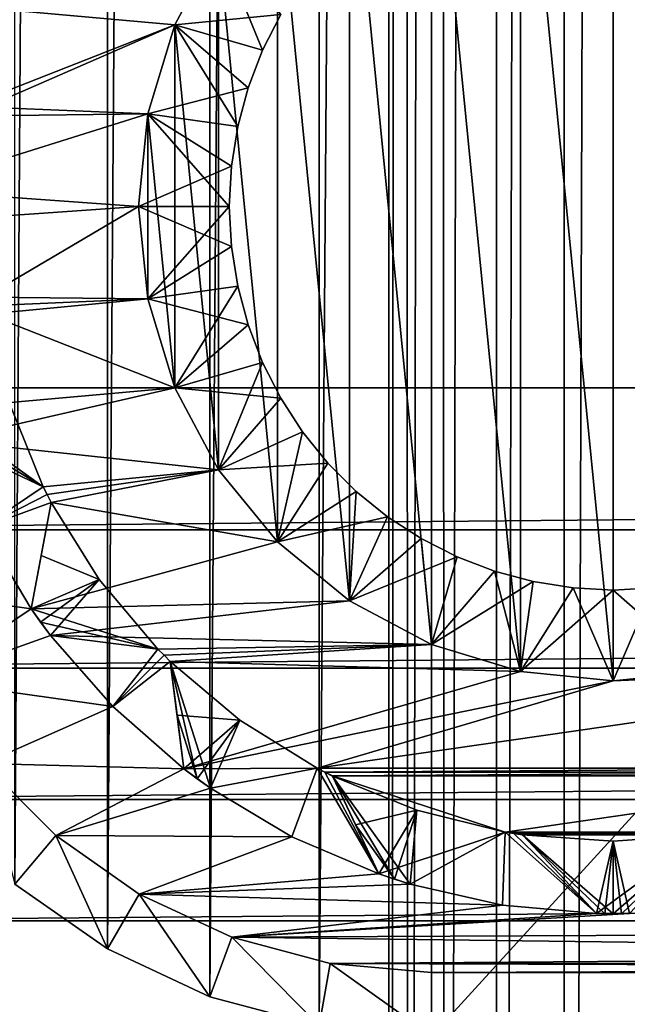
# Model space of a CAD drawing. Header units: metres. Extents: x -206 to 75, y -104 to 104.
# Tile 680 of 1056: x -39.77 to -36.42, y -40.9 to -35.47. Entities that reach past the tile are written whole.
import ezdxf

# ---------------------------------------------------------------- set-up
doc = ezdxf.new("R2010")
doc.units = ezdxf.units.M
doc.layers.add('solid_01_1-CONSUMER_THERM_B_125288', color=7, linetype='CONTINUOUS')

msp = doc.modelspace()

# ---------------------------------------------------------------- linework, layer by layer
at = {"layer": 'solid_01_1-CONSUMER_THERM_B_125288'}
for points in [[(-37.64893, 67.310463), (-65.493088, -75.014526), (-65.514557, 74.985474)], [(-37.64893, 67.310463), (-37.75058, 66.766258), (-65.493088, -75.014526)], [(-37.75058, 66.766258), (-37.7505, 66.212639), (-65.493088, -75.014526)], [(-37.7505, 66.212639), (-37.731541, -66.233742), (-65.493088, -75.014526)], [(-37.7505, 66.212639), (-37.648693, 65.668465), (-37.731541, -66.233742)], [(-37.648693, 65.668465), (-37.62989, -65.689537), (-37.731541, -66.233742)], [(-37.648693, 65.668465), (-37.448631, 65.15226), (-37.62989, -65.689537)], [(-37.448631, 65.15226), (-37.429974, -65.173279), (-37.62989, -65.689537)], [(-37.448631, 65.15226), (-37.15712, 64.68161), (-37.429974, -65.173279)], [(-37.15712, 64.68161), (-37.138596, -64.702545), (-37.429974, -65.173279)], [(-37.15712, 64.68161), (-36.784092, 64.272545), (-37.138596, -64.702545)], [(-36.784092, 64.272545), (-36.765686, -64.293373), (-37.138596, -64.702545)], [(-36.784092, 64.272545), (-36.342251, 63.938988), (-36.765686, -64.293373)], [(-36.342251, 63.938988), (-36.32394, -63.959686), (-36.765686, -64.293373)], [(-38.120426, 41.018177, 108.410858), (-37.500069, 41.072453, 108.410858), (-38.120388, -41.018238, 108.410858)], [(-38.120388, -41.018238, 108.410858), (-37.500069, 41.072453, 108.410858), (-37.500031, -41.072514, 108.410858)], [(-37.500069, 41.072453, 108.410858), (37.499931, 41.072487, 108.410858), (-37.500031, -41.072514, 108.410858)], [(37.499931, 41.072487, 108.410858), (37.499969, -41.072479, 108.410858), (-37.500031, -41.072514, 108.410858)], [(-38.120426, 41.018177, 108.410858), (-38.721893, -40.857067, 108.410858), (-38.721931, 40.857006, 108.410858)], [(-38.120426, 41.018177, 108.410858), (-38.120388, -41.018238, 108.410858), (-38.721893, -40.857067, 108.410858)], [(-38.721931, 40.857006, 108.410858), (-39.286274, -40.593891, 108.410858), (-39.286312, 40.59383, 108.410858)], [(-38.721931, 40.857006, 108.410858), (-38.721893, -40.857067, 108.410858), (-39.286274, -40.593891, 108.410858)], [(-39.286312, 40.59383, 108.410858), (-39.796379, -40.236713, 108.410858), (-39.796417, 40.236649, 108.410858)], [(-39.286312, 40.59383, 108.410858), (-39.286274, -40.593891, 108.410858), (-39.796379, -40.236713, 108.410858)], [(-42.500034, -37.500031, 108.5), (42.499931, 37.500008, 108.5), (-42.500069, 37.499969, 108.5)], [(-42.500034, -37.500031, 108.5), (42.499966, -37.499992, 108.5), (42.499931, 37.500008, 108.5)], [(-36.500034, -33.885136, 6), (-37.010151, -33.935375, 6), (-36.500031, -39.114925, 6)], [(-35.989914, -39.064682, 6), (-36.500034, -33.885136, 6), (-36.500031, -39.114925, 6)], [(-35.989914, -39.064682, 6), (-35.989918, -33.935375, 6), (-36.500034, -33.885136, 6)], [(-37.010151, -33.935375, 6), (-37.500675, -34.084167, 6), (-37.010151, -39.064686, 6)], [(-37.010151, -33.935375, 6), (-37.010151, -39.064686, 6), (-36.500031, -39.114925, 6)], [(-37.500675, -34.084167, 6), (-37.952755, -34.325802, 6), (-37.500671, -38.91589, 6)], [(-37.500675, -34.084167, 6), (-37.500671, -38.91589, 6), (-37.010151, -39.064686, 6)], [(-37.952755, -34.325802, 6), (-38.34901, -34.650993, 6), (-37.952751, -38.674259, 6)], [(-37.952755, -34.325802, 6), (-37.952751, -38.674259, 6), (-37.500671, -38.91589, 6)], [(-38.34901, -34.650993, 6), (-38.674217, -35.047245, 6), (-38.34901, -38.349068, 6)], [(-38.34901, -34.650993, 6), (-38.34901, -38.349068, 6), (-37.952751, -38.674259, 6)], [(-38.915867, -35.499332, 75), (-38.674217, -35.047245, 75), (-40.236237, -35.381641, 75)], [(-38.331673, -35.442524, 74.500084), (-38.674217, -35.047245, 75), (-38.915867, -35.499332, 75)], [(-38.674217, -35.047245, 6), (-38.915867, -35.499329, 6), (-38.674213, -37.952816, 6)], [(-38.432178, -35.639778, 6.499915), (-38.915867, -35.499329, 6), (-38.674217, -35.047245, 6)], [(-38.674217, -35.047245, 6), (-38.674213, -37.952816, 6), (-38.34901, -38.349068, 6)], [(-38.331673, -35.442524, 6.499915), (-38.432178, -35.639778, 6.499915), (-38.674217, -35.047245, 6)], [(-38.915867, -35.499332, 75), (-40.236237, -35.381641, 75), (-39.949097, -35.905094, 75)], [(-38.331673, -35.442524, 74.500084), (-38.915867, -35.499332, 75), (-38.432178, -35.639778, 74.500084)], [(-38.432178, -35.639778, 74.500084), (-38.432178, -35.639778, 6.499915), (-38.331673, -35.442524, 6.499915)], [(-38.331673, -35.442524, 74.500084), (-38.432178, -35.639778, 74.500084), (-38.331673, -35.442524, 6.499915)], [(-38.915867, -35.499332, 75), (-39.949097, -35.905094, 75), (-39.956944, -35.952511, 75)], [(-39.064674, -35.989876, 75), (-38.915867, -35.499332, 75), (-39.956944, -35.952511, 75)], [(-38.915867, -35.499329, 6), (-39.064674, -35.989876, 6), (-38.915867, -37.500732, 6)], [(-38.568813, -36.060295, 6.499915), (-39.064674, -35.989876, 6), (-38.915867, -35.499329, 6)], [(-38.511517, -35.846455, 74.500084), (-38.915867, -35.499332, 75), (-39.064674, -35.989876, 75)], [(-38.915867, -35.499329, 6), (-38.915867, -37.500732, 6), (-38.674213, -37.952816, 6)], [(-38.511517, -35.846455, 6.499915), (-38.568813, -36.060295, 6.499915), (-38.915867, -35.499329, 6)], [(-38.432178, -35.639778, 6.499915), (-38.511517, -35.846455, 6.499915), (-38.915867, -35.499329, 6)], [(-38.432178, -35.639778, 74.500084), (-38.915867, -35.499332, 75), (-38.511517, -35.846455, 74.500084)], [(-38.511517, -35.846455, 74.500084), (-38.511517, -35.846455, 6.499915), (-38.432178, -35.639778, 6.499915)], [(-38.432178, -35.639778, 74.500084), (-38.511517, -35.846455, 74.500084), (-38.432178, -35.639778, 6.499915)], [(-38.511517, -35.846455, 74.500084), (-39.064674, -35.989876, 75), (-38.568813, -36.060295, 74.500084)], [(-38.568813, -36.060295, 74.500084), (-38.568813, -36.060295, 6.499915), (-38.511517, -35.846455, 6.499915)], [(-38.511517, -35.846455, 74.500084), (-38.568813, -36.060295, 74.500084), (-38.511517, -35.846455, 6.499915)], [(-39.064674, -35.989876, 75), (-39.956944, -35.952511, 75), (-39.964134, -36.000031, 75)], [(-39.064674, -35.989876, 75), (-39.964134, -36.000031, 75), (-40.398975, -36.409134, 75)], [(-39.114922, -36.500031, 75), (-39.064674, -35.989876, 75), (-40.398975, -36.409134, 75)], [(-38.603447, -36.27895, 74.500084), (-39.064674, -35.989876, 75), (-39.114922, -36.500031, 75)], [(-39.064674, -35.989876, 6), (-39.114922, -36.500031, 6), (-39.064674, -37.010185, 6)], [(-38.615032, -36.500031, 6.499915), (-39.114922, -36.500031, 6), (-39.064674, -35.989876, 6)], [(-38.568813, -36.060295, 74.500084), (-39.064674, -35.989876, 75), (-38.603447, -36.27895, 74.500084)], [(-39.064674, -35.989876, 6), (-39.064674, -37.010185, 6), (-38.915867, -37.500732, 6)], [(-38.603447, -36.27895, 6.499915), (-38.615032, -36.500031, 6.499915), (-39.064674, -35.989876, 6)], [(-38.568813, -36.060295, 6.499915), (-38.603447, -36.27895, 6.499915), (-39.064674, -35.989876, 6)], [(-38.603447, -36.27895, 74.500084), (-38.603447, -36.27895, 6.499915), (-38.568813, -36.060295, 6.499915)], [(-38.568813, -36.060295, 74.500084), (-38.603447, -36.27895, 74.500084), (-38.568813, -36.060295, 6.499915)], [(-38.603447, -36.27895, 74.500084), (-39.114922, -36.500031, 75), (-38.615032, -36.500031, 74.500084)], [(-38.615032, -36.500031, 74.500084), (-38.615032, -36.500031, 6.499915), (-38.603447, -36.27895, 6.499915)], [(-38.603447, -36.27895, 74.500084), (-38.615032, -36.500031, 74.500084), (-38.603447, -36.27895, 6.499915)], [(-39.114922, -36.500031, 75), (-40.398975, -36.409134, 75), (-40.398975, -36.590927, 75)], [(-39.114922, -36.500031, 75), (-40.398975, -36.590927, 75), (-39.964134, -37.000031, 75)], [(-39.064674, -37.010185, 75), (-39.114922, -36.500031, 75), (-39.964134, -37.000031, 75)], [(-38.615032, -36.500031, 74.500084), (-39.114922, -36.500031, 75), (-39.064674, -37.010185, 75)], [(-38.603447, -36.721111, 6.499915), (-39.064674, -37.010185, 6), (-39.114922, -36.500031, 6)], [(-38.615032, -36.500031, 6.499915), (-38.603447, -36.721111, 6.499915), (-39.114922, -36.500031, 6)], [(-38.615032, -36.500031, 74.500084), (-39.064674, -37.010185, 75), (-38.603447, -36.721111, 74.500084)], [(-38.603447, -36.721111, 74.500084), (-38.603447, -36.721111, 6.499915), (-38.615032, -36.500031, 6.499915)], [(-38.615032, -36.500031, 74.500084), (-38.603447, -36.721111, 74.500084), (-38.615032, -36.500031, 6.499915)], [(-38.603447, -36.721111, 74.500084), (-39.064674, -37.010185, 75), (-38.568813, -36.939766, 74.500084)], [(-38.603447, -36.721111, 6.499915), (-38.568813, -36.939766, 6.499915), (-39.064674, -37.010185, 6)], [(-38.568813, -36.939766, 74.500084), (-38.568813, -36.939766, 6.499915), (-38.603447, -36.721111, 6.499915)], [(-38.603447, -36.721111, 74.500084), (-38.568813, -36.939766, 74.500084), (-38.603447, -36.721111, 6.499915)], [(-38.568813, -36.939766, 74.500084), (-39.064674, -37.010185, 75), (-38.915867, -37.500732, 75)], [(-38.568813, -36.939766, 6.499915), (-38.511517, -37.153606, 6.499915), (-39.064674, -37.010185, 6)], [(-38.568813, -36.939766, 74.500084), (-38.915867, -37.500732, 75), (-38.511517, -37.153606, 74.500084)], [(-38.511517, -37.153606, 74.500084), (-38.511517, -37.153606, 6.499915), (-38.568813, -36.939766, 6.499915)], [(-38.568813, -36.939766, 74.500084), (-38.511517, -37.153606, 74.500084), (-38.568813, -36.939766, 6.499915)], [(-39.064674, -37.010185, 75), (-39.964134, -37.000031, 75), (-39.956944, -37.04755, 75)], [(-39.064674, -37.010185, 75), (-39.956944, -37.04755, 75), (-39.949097, -37.094971, 75)], [(-38.915867, -37.500732, 75), (-39.064674, -37.010185, 75), (-39.949097, -37.094971, 75)], [(-38.511517, -37.153606, 6.499915), (-38.915867, -37.500732, 6), (-39.064674, -37.010185, 6)], [(-38.915867, -37.500732, 75), (-39.949097, -37.094971, 75), (-40.236233, -37.61842, 75)], [(-38.511517, -37.153606, 74.500084), (-38.915867, -37.500732, 75), (-38.432178, -37.360283, 74.500084)], [(-38.511517, -37.153606, 6.499915), (-38.432178, -37.360283, 6.499915), (-38.915867, -37.500732, 6)], [(-38.432178, -37.360283, 74.500084), (-38.432178, -37.360283, 6.499915), (-38.511517, -37.153606, 6.499915)], [(-38.511517, -37.153606, 74.500084), (-38.432178, -37.360283, 74.500084), (-38.511517, -37.153606, 6.499915)], [(-38.432178, -37.360283, 74.500084), (-38.915867, -37.500732, 75), (-38.674213, -37.952816, 75)], [(-38.432178, -37.360283, 6.499915), (-38.331673, -37.557537, 6.499915), (-38.915867, -37.500732, 6)], [(-38.432178, -37.360283, 74.500084), (-38.674213, -37.952816, 75), (-38.331673, -37.557537, 74.500084)], [(-38.331673, -37.557537, 74.500084), (-38.331673, -37.557537, 6.499915), (-38.432178, -37.360283, 6.499915)], [(-38.432178, -37.360283, 74.500084), (-38.331673, -37.557537, 74.500084), (-38.432178, -37.360283, 6.499915)], [(-42.438435, -38.282444, 108.5), (42.499966, -37.499992, 108.5), (-42.500034, -37.500031, 108.5)], [(-42.438435, -38.282444, 108.5), (42.43837, -38.282402, 108.5), (42.499966, -37.499992, 108.5)], [(-38.915867, -37.500732, 75), (-40.236233, -37.61842, 75), (-40.180058, -37.791317, 75)], [(-38.674213, -37.952816, 75), (-38.915867, -37.500732, 75), (-40.180058, -37.791317, 75)], [(-38.331673, -37.557537, 6.499915), (-38.674213, -37.952816, 6), (-38.915867, -37.500732, 6)], [(-38.331673, -37.557537, 74.500084), (-38.674213, -37.952816, 75), (-38.211098, -37.743202, 74.500084)], [(-38.331673, -37.557537, 6.499915), (-38.211098, -37.743202, 6.499915), (-38.674213, -37.952816, 6)], [(-38.211098, -37.743202, 74.500084), (-38.211098, -37.743202, 6.499915), (-38.331673, -37.557537, 6.499915)], [(-38.331673, -37.557537, 74.500084), (-38.211098, -37.743202, 74.500084), (-38.331673, -37.557537, 6.499915)], [(-40.236233, -37.61842, 55), (-39.828743, -37.581554, 55), (-39.640079, -38.046024, 55)], [(-40.180058, -37.791317, 26), (-39.640079, -38.046024, 26), (-39.828743, -37.581554, 26)], [(-39.640079, -38.046024, 26), (-39.640079, -38.046024, 55), (-39.828743, -37.581554, 55)], [(-39.828743, -37.581554, 26), (-39.640079, -38.046024, 26), (-39.828743, -37.581554, 55)], [(-40.236233, -37.61842, 55), (-39.640079, -38.046024, 55), (-40.209152, -37.705196, 55)], [(-40.209152, -37.705196, 55), (-39.640079, -38.046024, 55), (-40.180058, -37.791317, 55)], [(-38.211098, -37.743202, 74.500084), (-38.674213, -37.952816, 75), (-38.34901, -38.349068, 75)], [(-38.211098, -37.743202, 6.499915), (-38.071777, -37.915249, 6.499915), (-38.674213, -37.952816, 6)], [(-38.211098, -37.743202, 74.500084), (-38.34901, -38.349068, 75), (-38.071777, -37.915249, 74.500084)], [(-38.071777, -37.915249, 74.500084), (-38.071777, -37.915249, 6.499915), (-38.211098, -37.743202, 6.499915)], [(-38.211098, -37.743202, 74.500084), (-38.071777, -37.915249, 74.500084), (-38.211098, -37.743202, 6.499915)], [(-38.674213, -37.952816, 75), (-40.180058, -37.791317, 75), (-39.640079, -38.046024, 75)], [(-40.180058, -37.791317, 55), (-39.640079, -38.046024, 75), (-40.180058, -37.791317, 75)], [(-40.180058, -37.791317, 55), (-39.640079, -38.046024, 55), (-39.640079, -38.046024, 75)], [(-40.180058, -37.791317, 6), (-39.974957, -38.270596, 6), (-39.640079, -38.046024, 6)], [(-39.640079, -38.046024, 26), (-40.180058, -37.791317, 6), (-39.640079, -38.046024, 6)], [(-40.180058, -37.791317, 26), (-40.180058, -37.791317, 6), (-39.640079, -38.046024, 26)], [(-38.071777, -37.915249, 6.499915), (-38.34901, -38.349068, 6), (-38.674213, -37.952816, 6)], [(-38.071777, -37.915249, 74.500084), (-38.34901, -38.349068, 75), (-37.915237, -38.071785, 74.500084)], [(-38.071777, -37.915249, 6.499915), (-37.915237, -38.071785, 6.499915), (-38.34901, -38.349068, 6)], [(-37.915237, -38.071785, 74.500084), (-37.915237, -38.071785, 6.499915), (-38.071777, -37.915249, 6.499915)], [(-38.071777, -37.915249, 74.500084), (-37.915237, -38.071785, 74.500084), (-38.071777, -37.915249, 6.499915)], [(-38.674213, -37.952816, 75), (-39.640079, -38.046024, 75), (-39.618557, -38.088997, 75)], [(-38.674213, -37.952816, 75), (-39.618557, -38.088997, 75), (-39.596443, -38.131672, 75)], [(-38.34901, -38.349068, 75), (-38.674213, -37.952816, 75), (-39.596443, -38.131672, 75)], [(-39.974957, -38.270596, 6), (-39.618557, -38.088997, 6), (-39.640079, -38.046024, 6)], [(-39.618557, -38.088997, 75), (-39.640079, -38.046024, 75), (-39.640079, -38.046024, 55)], [(-39.640079, -38.046024, 55), (-39.618557, -38.088997, 6), (-39.618557, -38.088997, 75)], [(-39.640079, -38.046024, 26), (-39.640079, -38.046024, 6), (-39.618557, -38.088997, 6)], [(-39.640079, -38.046024, 26), (-39.618557, -38.088997, 6), (-39.640079, -38.046024, 55)], [(-39.974957, -38.270596, 6), (-39.596443, -38.131672, 6), (-39.618557, -38.088997, 6)], [(-39.596493, -38.131947, 55), (-39.596443, -38.131672, 75), (-39.618557, -38.088997, 75)], [(-39.618557, -38.088997, 6), (-39.596443, -38.131672, 6), (-39.596493, -38.131947, 26)], [(-39.596493, -38.131947, 26), (-39.618557, -38.088997, 75), (-39.618557, -38.088997, 6)], [(-39.596493, -38.131947, 26), (-39.596493, -38.131947, 55), (-39.618557, -38.088997, 75)], [(-37.915237, -38.071785, 74.500084), (-38.34901, -38.349068, 75), (-37.952751, -38.674259, 75)], [(-37.915237, -38.071785, 6.499915), (-37.743191, -38.211105, 6.499915), (-38.34901, -38.349068, 6)], [(-37.915237, -38.071785, 74.500084), (-37.952751, -38.674259, 75), (-37.743191, -38.211105, 74.500084)], [(-37.743191, -38.211105, 74.500084), (-37.743191, -38.211105, 6.499915), (-37.915237, -38.071785, 6.499915)], [(-37.915237, -38.071785, 74.500084), (-37.743191, -38.211105, 74.500084), (-37.915237, -38.071785, 6.499915)], [(-39.974957, -38.270596, 6), (-39.707771, -38.718231, 6), (-39.596443, -38.131672, 6)], [(-38.34901, -38.349068, 75), (-39.596443, -38.131672, 75), (-39.707771, -38.718231, 75)], [(-39.596493, -38.131947, 55), (-39.707771, -38.718231, 75), (-39.596443, -38.131672, 75)], [(-39.707771, -38.718231, 26), (-39.596443, -38.131672, 6), (-39.707771, -38.718231, 6)], [(-39.65202, -38.424496, 26), (-39.596443, -38.131672, 6), (-39.707771, -38.718231, 26)], [(-39.65202, -38.424496, 55), (-39.707771, -38.718231, 75), (-39.596493, -38.131947, 55)], [(-39.65202, -38.424496, 26), (-39.596493, -38.131947, 26), (-39.596443, -38.131672, 6)], [(-39.65202, -38.424496, 55), (-39.596493, -38.131947, 55), (-39.331615, -38.557247, 55)], [(-39.65202, -38.424496, 26), (-39.331615, -38.557247, 26), (-39.596493, -38.131947, 26)], [(-39.331615, -38.557247, 26), (-39.331615, -38.557247, 55), (-39.596493, -38.131947, 55)], [(-39.596493, -38.131947, 26), (-39.331615, -38.557247, 26), (-39.596493, -38.131947, 55)], [(-37.743191, -38.211105, 6.499915), (-37.952751, -38.674259, 6), (-38.34901, -38.349068, 6)], [(-37.743191, -38.211105, 74.500084), (-37.952751, -38.674259, 75), (-37.557526, -38.331676, 74.500084)], [(-37.743191, -38.211105, 6.499915), (-37.557526, -38.331676, 6.499915), (-37.952751, -38.674259, 6)], [(-37.557526, -38.331676, 74.500084), (-37.557526, -38.331676, 6.499915), (-37.743191, -38.211105, 6.499915)], [(-37.743191, -38.211105, 74.500084), (-37.557526, -38.331676, 74.500084), (-37.743191, -38.211105, 6.499915)], [(-42.255394, -39.044895, 108.5), (42.43837, -38.282402, 108.5), (-42.438435, -38.282444, 108.5)], [(-42.255394, -39.044895, 108.5), (42.255329, -39.044853, 108.5), (42.43837, -38.282402, 108.5)], [(-39.707771, -38.718231, 75), (-39.974957, -38.270596, 75), (-40.528305, -38.602142, 75)], [(-39.974957, -38.270596, 6), (-39.974957, -38.270596, 75), (-39.707771, -38.718231, 75)], [(-39.707771, -38.718231, 55), (-39.974957, -38.270596, 6), (-39.707771, -38.718231, 75)], [(-39.707771, -38.718231, 26), (-39.707771, -38.718231, 6), (-39.974957, -38.270596, 6)], [(-39.707771, -38.718231, 55), (-39.707771, -38.718231, 26), (-39.974957, -38.270596, 6)], [(-37.952751, -38.674259, 75), (-38.34901, -38.349068, 75), (-39.707771, -38.718231, 75)], [(-37.557526, -38.331676, 74.500084), (-37.952751, -38.674259, 75), (-37.500671, -38.91589, 75)], [(-37.557526, -38.331676, 6.499915), (-37.360275, -38.432182, 6.499915), (-37.952751, -38.674259, 6)], [(-37.557526, -38.331676, 74.500084), (-37.500671, -38.91589, 75), (-37.360275, -38.432182, 74.500084)], [(-37.360275, -38.432182, 74.500084), (-37.360275, -38.432182, 6.499915), (-37.557526, -38.331676, 6.499915)], [(-37.557526, -38.331676, 74.500084), (-37.360275, -38.432182, 74.500084), (-37.557526, -38.331676, 6.499915)], [(-39.65202, -38.424496, 55), (-39.707771, -38.718231, 55), (-39.707771, -38.718231, 75)], [(-39.65202, -38.424496, 55), (-39.331615, -38.557247, 55), (-39.707771, -38.718231, 55)], [(-39.65202, -38.424496, 26), (-39.707771, -38.718231, 26), (-39.331615, -38.557247, 26)], [(-37.360275, -38.432182, 6.499915), (-37.500671, -38.91589, 6), (-37.952751, -38.674259, 6)], [(-37.360275, -38.432182, 74.500084), (-37.500671, -38.91589, 75), (-37.153599, -38.511517, 74.500084)], [(-37.360275, -38.432182, 6.499915), (-37.153599, -38.511517, 6.499915), (-37.500671, -38.91589, 6)], [(-37.153599, -38.511517, 74.500084), (-37.153599, -38.511517, 6.499915), (-37.360275, -38.432182, 6.499915)], [(-37.360275, -38.432182, 74.500084), (-37.153599, -38.511517, 74.500084), (-37.360275, -38.432182, 6.499915)], [(-37.153599, -38.511517, 74.500084), (-37.500671, -38.91589, 75), (-37.010151, -39.064686, 75)], [(-37.153599, -38.511517, 6.499915), (-36.939762, -38.568813, 6.499915), (-37.500671, -38.91589, 6)], [(-37.153599, -38.511517, 74.500084), (-37.010151, -39.064686, 75), (-36.939762, -38.568813, 74.500084)], [(-36.939762, -38.568813, 74.500084), (-36.939762, -38.568813, 6.499915), (-37.153599, -38.511517, 6.499915)], [(-37.153599, -38.511517, 74.500084), (-36.939762, -38.568813, 74.500084), (-37.153599, -38.511517, 6.499915)], [(-39.707771, -38.718231, 55), (-39.331615, -38.557247, 55), (-39.008656, -38.940685, 55)], [(-39.707771, -38.718231, 26), (-39.655197, -38.792393, 26), (-39.331615, -38.557247, 26)], [(-39.655197, -38.792393, 26), (-39.600914, -38.865307, 26), (-39.331615, -38.557247, 26)], [(-39.600914, -38.865307, 26), (-39.008656, -38.940685, 26), (-39.331615, -38.557247, 26)], [(-39.008656, -38.940685, 26), (-39.008656, -38.940685, 55), (-39.331615, -38.557247, 55)], [(-39.331615, -38.557247, 26), (-39.008656, -38.940685, 26), (-39.331615, -38.557247, 55)], [(-36.939762, -38.568813, 6.499915), (-37.010151, -39.064686, 6), (-37.500671, -38.91589, 6)], [(-36.939762, -38.568813, 74.500084), (-37.010151, -39.064686, 75), (-36.721107, -38.603443, 74.500084)], [(-36.939762, -38.568813, 6.499915), (-36.721107, -38.603443, 6.499914), (-37.010151, -39.064686, 6)], [(-36.721107, -38.603443, 74.500084), (-36.721107, -38.603443, 6.499914), (-36.939762, -38.568813, 6.499915)], [(-36.939762, -38.568813, 74.500084), (-36.721107, -38.603443, 74.500084), (-36.939762, -38.568813, 6.499915)], [(-39.707771, -38.718231, 75), (-40.528305, -38.602142, 75), (-40.290894, -39.111309, 75)], [(-36.721107, -38.603443, 74.500084), (-37.010151, -39.064686, 75), (-36.500031, -39.114967, 75)], [(-36.721107, -38.603443, 6.499914), (-36.500031, -38.615028, 6.499983), (-37.010151, -39.064686, 6)], [(-36.500031, -38.615028, 6.499983), (-36.500031, -39.114925, 6), (-37.010151, -39.064686, 6)], [(-36.721107, -38.603443, 74.500084), (-36.500031, -39.114967, 75), (-36.500031, -38.615028, 74.500015)], [(-36.500031, -38.615028, 74.500015), (-36.500031, -38.615028, 6.499983), (-36.721107, -38.603443, 6.499914)], [(-36.721107, -38.603443, 74.500084), (-36.500031, -38.615028, 74.500015), (-36.721107, -38.603443, 6.499914)], [(-36.278957, -38.603443, 74.500084), (-36.500031, -38.615028, 74.500015), (-35.989914, -39.064686, 75)], [(-36.278957, -38.603443, 6.499914), (-35.989914, -39.064682, 6), (-36.500031, -39.114925, 6)], [(-36.500031, -38.615028, 6.499983), (-36.278957, -38.603443, 6.499914), (-36.500031, -39.114925, 6)], [(-36.278957, -38.603443, 74.500084), (-36.278957, -38.603443, 6.499914), (-36.500031, -38.615028, 6.499983)], [(-36.278957, -38.603443, 74.500084), (-36.500031, -38.615028, 6.499983), (-36.500031, -38.615028, 74.500015)], [(-36.500031, -38.615028, 74.500015), (-36.500031, -39.114967, 75), (-35.989914, -39.064686, 75)], [(-37.952751, -38.674259, 75), (-39.707771, -38.718231, 75), (-39.600914, -38.865307, 75)], [(-37.500671, -38.91589, 75), (-37.952751, -38.674259, 75), (-39.600914, -38.865307, 75)], [(-39.600914, -38.865307, 75), (-39.707771, -38.718231, 75), (-40.290894, -39.111309, 75)], [(-39.707771, -38.718231, 55), (-39.008656, -38.940685, 55), (-39.655197, -38.792393, 55)], [(-39.655197, -38.792393, 55), (-39.655197, -38.792393, 26), (-39.707771, -38.718231, 26)], [(-39.707771, -38.718231, 55), (-39.655197, -38.792393, 55), (-39.707771, -38.718231, 26)], [(-39.655197, -38.792393, 55), (-39.008656, -38.940685, 55), (-39.600914, -38.865307, 55)], [(-39.600914, -38.865307, 55), (-39.600914, -38.865307, 26), (-39.655197, -38.792393, 26)], [(-39.655197, -38.792393, 55), (-39.600914, -38.865307, 55), (-39.655197, -38.792393, 26)], [(-39.257748, -39.257748, 75), (-39.600914, -38.865307, 75), (-40.290894, -39.111309, 75)], [(-39.600914, -38.865307, 55), (-39.600914, -38.865307, 75), (-39.257748, -39.257748, 75)], [(-37.500671, -38.91589, 75), (-39.600914, -38.865307, 75), (-39.008656, -38.940685, 75)], [(-39.600914, -38.865307, 55), (-39.008656, -38.940685, 75), (-39.600914, -38.865307, 75)], [(-39.600914, -38.865307, 6), (-39.257748, -39.257748, 75), (-39.257748, -39.257748, 6)], [(-39.600914, -38.865307, 26), (-39.257748, -39.257748, 75), (-39.600914, -38.865307, 6)], [(-39.600914, -38.865307, 55), (-39.257748, -39.257748, 75), (-39.600914, -38.865307, 26)], [(-39.600914, -38.865307, 55), (-39.008656, -38.940685, 55), (-39.008656, -38.940685, 75)], [(-39.600914, -38.865307, 6), (-39.257748, -39.257748, 6), (-39.008656, -38.940685, 6)], [(-39.008656, -38.940685, 26), (-39.600914, -38.865307, 6), (-39.008656, -38.940685, 6)], [(-39.600914, -38.865307, 26), (-39.600914, -38.865307, 6), (-39.008656, -38.940685, 26)], [(-37.500671, -38.91589, 75), (-39.008656, -38.940685, 75), (-38.974907, -38.974903, 75)], [(-37.500671, -38.91589, 75), (-38.974907, -38.974903, 75), (-38.940689, -39.008656, 75)], [(-37.010151, -39.064686, 75), (-37.500671, -38.91589, 75), (-38.940689, -39.008656, 75)], [(-39.257748, -39.257748, 6), (-38.974907, -38.974903, 6), (-39.008656, -38.940685, 6)], [(-38.974907, -38.974903, 75), (-39.008656, -38.940685, 75), (-39.008656, -38.940685, 55)], [(-39.008656, -38.940685, 55), (-38.974907, -38.974903, 6), (-38.974907, -38.974903, 75)], [(-39.008656, -38.940685, 26), (-39.008656, -38.940685, 6), (-38.974907, -38.974903, 6)], [(-39.008656, -38.940685, 26), (-38.974907, -38.974903, 6), (-39.008656, -38.940685, 55)], [(-39.257748, -39.257748, 6), (-38.940689, -39.008656, 6), (-38.974907, -38.974903, 6)], [(-39.257748, -39.257748, 6), (-38.865311, -39.60091, 6), (-38.940689, -39.008656, 6)], [(-38.940655, -39.008934, 55), (-38.940689, -39.008656, 75), (-38.974907, -38.974903, 75)], [(-38.974907, -38.974903, 6), (-38.940689, -39.008656, 6), (-38.940655, -39.008934, 26)], [(-38.940655, -39.008934, 26), (-38.974907, -38.974903, 75), (-38.974907, -38.974903, 6)], [(-38.940655, -39.008934, 26), (-38.940655, -39.008934, 55), (-38.974907, -38.974903, 75)], [(-37.010151, -39.064686, 75), (-38.940689, -39.008656, 75), (-38.865311, -39.60091, 75)], [(-38.940655, -39.008934, 55), (-38.865311, -39.60091, 75), (-38.940689, -39.008656, 75)], [(-38.865311, -39.60091, 26), (-38.940689, -39.008656, 6), (-38.865311, -39.60091, 6)], [(-38.903057, -39.304321, 26), (-38.940655, -39.008934, 26), (-38.940689, -39.008656, 6)], [(-38.903057, -39.304321, 26), (-38.940689, -39.008656, 6), (-38.865311, -39.60091, 26)], [(-38.903057, -39.304321, 55), (-38.865311, -39.60091, 75), (-38.940655, -39.008934, 55)], [(-38.557312, -39.331566, 26), (-38.557312, -39.331566, 55), (-38.940655, -39.008934, 55)], [(-38.903057, -39.304321, 55), (-38.940655, -39.008934, 55), (-38.557312, -39.331566, 55)], [(-38.940655, -39.008934, 26), (-38.557312, -39.331566, 26), (-38.940655, -39.008934, 55)], [(-38.718235, -39.707767, 26), (-38.557312, -39.331566, 26), (-38.940655, -39.008934, 26)], [(-38.792393, -39.655197, 26), (-38.718235, -39.707767, 26), (-38.940655, -39.008934, 26)], [(-38.903057, -39.304321, 26), (-38.792393, -39.655197, 26), (-38.940655, -39.008934, 26)], [(-38.131672, -39.596439, 75), (-34.868393, -39.596439, 75), (-34.059376, -39.008652, 75)], [(-36.500031, -39.114967, 75), (-38.131672, -39.596439, 75), (-34.059376, -39.008652, 75)], [(-35.989914, -39.064686, 75), (-36.500031, -39.114967, 75), (-34.059376, -39.008652, 75)], [(-41.954891, -39.770306, 108.5), (42.255329, -39.044853, 108.5), (-42.255394, -39.044895, 108.5)], [(-41.954891, -39.770306, 108.5), (41.95483, -39.770264, 108.5), (42.255329, -39.044853, 108.5)], [(-36.500031, -39.114967, 75), (-37.010151, -39.064686, 75), (-38.865311, -39.60091, 75)], [(-39.257748, -39.257748, 75), (-40.290894, -39.111309, 75), (-39.968563, -39.571594, 75)], [(-36.500031, -39.114967, 75), (-38.865311, -39.60091, 75), (-38.131672, -39.596439, 75)], [(-38.865311, -39.60091, 75), (-39.257748, -39.257748, 75), (-39.968563, -39.571594, 75)], [(-39.257748, -39.257748, 6), (-39.257748, -39.257748, 75), (-38.865311, -39.60091, 75)], [(-38.865311, -39.60091, 55), (-39.257748, -39.257748, 6), (-38.865311, -39.60091, 75)], [(-38.865311, -39.60091, 26), (-38.865311, -39.60091, 6), (-39.257748, -39.257748, 6)], [(-38.865311, -39.60091, 55), (-38.865311, -39.60091, 26), (-39.257748, -39.257748, 6)], [(-38.903057, -39.304321, 55), (-38.865311, -39.60091, 55), (-38.865311, -39.60091, 75)], [(-38.903057, -39.304321, 55), (-38.557312, -39.331566, 55), (-38.865311, -39.60091, 55)], [(-38.903057, -39.304321, 26), (-38.865311, -39.60091, 26), (-38.792393, -39.655197, 26)], [(-38.865311, -39.60091, 55), (-38.557312, -39.331566, 55), (-38.792393, -39.655197, 55)], [(-38.792393, -39.655197, 55), (-38.557312, -39.331566, 55), (-38.718235, -39.707767, 55)], [(-38.718235, -39.707767, 55), (-38.557312, -39.331566, 55), (-38.131672, -39.596439, 55)], [(-38.718235, -39.707767, 26), (-38.131672, -39.596439, 26), (-38.557312, -39.331566, 26)], [(-38.131672, -39.596439, 26), (-38.131672, -39.596439, 55), (-38.557312, -39.331566, 55)], [(-38.557312, -39.331566, 26), (-38.131672, -39.596439, 26), (-38.557312, -39.331566, 55)], [(-38.865311, -39.60091, 75), (-39.968563, -39.571594, 75), (-39.571594, -39.968563, 75)], [(-39.796379, -40.236713, 108.410858), (-39.571594, -39.968563, 75), (-39.968563, -39.571594, 75)], [(-38.718235, -39.707767, 75), (-38.865311, -39.60091, 75), (-39.571594, -39.968563, 75)], [(-38.131672, -39.596439, 75), (-38.865311, -39.60091, 75), (-38.718235, -39.707767, 75)], [(-38.792393, -39.655197, 55), (-38.792393, -39.655197, 26), (-38.865311, -39.60091, 26)], [(-38.865311, -39.60091, 55), (-38.792393, -39.655197, 55), (-38.865311, -39.60091, 26)], [(-38.718235, -39.707767, 55), (-38.131672, -39.596439, 75), (-38.718235, -39.707767, 75)], [(-38.718235, -39.707767, 55), (-38.131672, -39.596439, 55), (-38.131672, -39.596439, 75)], [(-38.718235, -39.707767, 6), (-38.270596, -39.974957, 6), (-38.131672, -39.596439, 6)], [(-38.131672, -39.596439, 26), (-38.718235, -39.707767, 6), (-38.131672, -39.596439, 6)], [(-38.718235, -39.707767, 26), (-38.718235, -39.707767, 6), (-38.131672, -39.596439, 26)], [(-38.270596, -39.974957, 6), (-37.791321, -40.180054, 6), (-38.131672, -39.596439, 6)], [(-38.131672, -39.596439, 75), (-38.088997, -39.618553, 75), (-34.868393, -39.596439, 75)], [(-38.088997, -39.618553, 75), (-38.131672, -39.596439, 75), (-38.131672, -39.596439, 55)], [(-38.131672, -39.596439, 55), (-38.088997, -39.618553, 6), (-38.088997, -39.618553, 75)], [(-37.791321, -40.180054, 6), (-38.088997, -39.618553, 6), (-38.131672, -39.596439, 6)], [(-38.131672, -39.596439, 26), (-38.131672, -39.596439, 6), (-38.088997, -39.618553, 6)], [(-38.131672, -39.596439, 26), (-38.088997, -39.618553, 6), (-38.131672, -39.596439, 55)], [(-38.088997, -39.618553, 75), (-34.911064, -39.618553, 75), (-34.868393, -39.596439, 75)], [(-38.088997, -39.618553, 75), (-38.046024, -39.640079, 75), (-34.911064, -39.618553, 75)], [(-38.045906, -39.640331, 55), (-38.046024, -39.640079, 75), (-38.088997, -39.618553, 75)], [(-38.088997, -39.618553, 6), (-38.046024, -39.640079, 6), (-38.045906, -39.640331, 26)], [(-38.045906, -39.640331, 26), (-38.088997, -39.618553, 75), (-38.088997, -39.618553, 6)], [(-38.045906, -39.640331, 26), (-38.045906, -39.640331, 55), (-38.088997, -39.618553, 75)], [(-37.791321, -40.180054, 6), (-38.046024, -39.640079, 6), (-38.088997, -39.618553, 6)], [(-38.046024, -39.640079, 75), (-34.954037, -39.640076, 75), (-34.911064, -39.618553, 75)], [(-38.718235, -39.707767, 55), (-38.718235, -39.707767, 26), (-38.792393, -39.655197, 26)], [(-38.792393, -39.655197, 55), (-38.718235, -39.707767, 55), (-38.792393, -39.655197, 26)], [(-37.094971, -39.949093, 75), (-34.954037, -39.640076, 75), (-38.046024, -39.640079, 75)], [(-37.094971, -39.949093, 75), (-38.046024, -39.640079, 75), (-37.791321, -40.180054, 75)], [(-38.045906, -39.640331, 55), (-37.791321, -40.180054, 75), (-38.046024, -39.640079, 75)], [(-37.791321, -40.180054, 26), (-38.046024, -39.640079, 6), (-37.791321, -40.180054, 6)], [(-37.918869, -39.909645, 26), (-38.045906, -39.640331, 26), (-38.046024, -39.640079, 6)], [(-37.918869, -39.909645, 26), (-38.046024, -39.640079, 6), (-37.791321, -40.180054, 26)], [(-37.918869, -39.909645, 55), (-37.791321, -40.180054, 75), (-38.045906, -39.640331, 55)], [(-37.581627, -39.828716, 26), (-37.581627, -39.828716, 55), (-38.045906, -39.640331, 55)], [(-37.918869, -39.909645, 55), (-38.045906, -39.640331, 55), (-37.581627, -39.828716, 55)], [(-38.045906, -39.640331, 26), (-37.581627, -39.828716, 26), (-38.045906, -39.640331, 55)], [(-37.61842, -40.236233, 26), (-37.581627, -39.828716, 26), (-38.045906, -39.640331, 26)], [(-37.705196, -40.209152, 26), (-37.61842, -40.236233, 26), (-38.045906, -39.640331, 26)], [(-37.918869, -39.909645, 26), (-37.705196, -40.209152, 26), (-38.045906, -39.640331, 26)], [(-37.094971, -39.949093, 75), (-35.905094, -39.949093, 75), (-34.954037, -39.640076, 75)], [(-38.270596, -39.974957, 75), (-38.718235, -39.707767, 75), (-39.571594, -39.968563, 75)], [(-38.718235, -39.707767, 55), (-38.718235, -39.707767, 75), (-38.270596, -39.974957, 75)], [(-38.718235, -39.707767, 6), (-38.270596, -39.974957, 75), (-38.270596, -39.974957, 6)], [(-38.718235, -39.707767, 26), (-38.270596, -39.974957, 75), (-38.718235, -39.707767, 6)], [(-38.718235, -39.707767, 55), (-38.270596, -39.974957, 75), (-38.718235, -39.707767, 26)], [(-41.545181, -40.43885, 108.5), (41.95483, -39.770264, 108.5), (-41.954891, -39.770306, 108.5)], [(-41.545181, -40.43885, 108.5), (41.545116, -40.438808, 108.5), (41.95483, -39.770264, 108.5)], [(-37.918869, -39.909645, 55), (-37.581627, -39.828716, 55), (-37.791321, -40.180054, 55)], [(-37.791321, -40.180054, 55), (-37.581627, -39.828716, 55), (-37.705196, -40.209152, 55)], [(-37.705196, -40.209152, 55), (-37.581627, -39.828716, 55), (-37.61842, -40.236233, 55)], [(-37.61842, -40.236233, 55), (-37.581627, -39.828716, 55), (-37.094971, -39.949093, 55)], [(-37.61842, -40.236233, 26), (-37.094971, -39.949093, 26), (-37.581627, -39.828716, 26)], [(-37.094971, -39.949093, 26), (-37.094971, -39.949093, 55), (-37.581627, -39.828716, 55)], [(-37.581627, -39.828716, 26), (-37.094971, -39.949093, 26), (-37.581627, -39.828716, 55)], [(-37.918869, -39.909645, 55), (-37.791321, -40.180054, 55), (-37.791321, -40.180054, 75)], [(-37.918869, -39.909645, 26), (-37.791321, -40.180054, 26), (-37.705196, -40.209152, 26)], [(-37.094971, -39.949093, 75), (-37.791321, -40.180054, 75), (-37.61842, -40.236233, 75)], [(-37.61842, -40.236233, 55), (-37.094971, -39.949093, 75), (-37.61842, -40.236233, 75)], [(-37.61842, -40.236233, 55), (-37.094971, -39.949093, 55), (-37.094971, -39.949093, 75)], [(-37.61842, -40.236233, 6), (-37.110126, -40.352013, 6), (-37.094971, -39.949093, 6)], [(-37.094971, -39.949093, 26), (-37.61842, -40.236233, 6), (-37.094971, -39.949093, 6)], [(-37.61842, -40.236233, 26), (-37.61842, -40.236233, 6), (-37.094971, -39.949093, 26)], [(-37.110126, -40.352013, 6), (-36.590927, -40.398972, 6), (-37.094971, -39.949093, 6)], [(-37.094971, -39.949093, 75), (-37.04755, -39.95694, 75), (-35.905094, -39.949093, 75)], [(-37.04755, -39.95694, 75), (-37.094971, -39.949093, 75), (-37.094971, -39.949093, 55)], [(-37.094971, -39.949093, 55), (-37.04755, -39.95694, 6), (-37.04755, -39.95694, 75)], [(-36.590927, -40.398972, 6), (-37.04755, -39.95694, 6), (-37.094971, -39.949093, 6)], [(-37.094971, -39.949093, 26), (-37.094971, -39.949093, 6), (-37.04755, -39.95694, 6)], [(-37.094971, -39.949093, 26), (-37.04755, -39.95694, 6), (-37.094971, -39.949093, 55)], [(-37.04755, -39.95694, 75), (-35.952511, -39.95694, 75), (-35.905094, -39.949093, 75)], [(-39.796379, -40.236713, 108.410858), (-39.286274, -40.593891, 108.410858), (-39.571594, -39.968563, 75)], [(-38.270596, -39.974957, 75), (-39.571594, -39.968563, 75), (-39.111309, -40.290894, 75)], [(-39.286274, -40.593891, 108.410858), (-39.111309, -40.290894, 75), (-39.571594, -39.968563, 75)], [(-37.791321, -40.180054, 75), (-38.270596, -39.974957, 75), (-39.111309, -40.290894, 75)], [(-38.270596, -39.974957, 6), (-38.270596, -39.974957, 75), (-37.791321, -40.180054, 75)], [(-37.791321, -40.180054, 55), (-38.270596, -39.974957, 6), (-37.791321, -40.180054, 75)], [(-37.791321, -40.180054, 26), (-37.791321, -40.180054, 6), (-38.270596, -39.974957, 6)], [(-37.791321, -40.180054, 55), (-37.791321, -40.180054, 26), (-38.270596, -39.974957, 6)], [(-37.04755, -39.95694, 75), (-37.000031, -39.96413, 75), (-35.952511, -39.95694, 75)], [(-37.000031, -39.96413, 55), (-37.000031, -39.96413, 75), (-37.04755, -39.95694, 75)], [(-37.04755, -39.95694, 6), (-37.000031, -39.96413, 6), (-36.999931, -39.964237, 26)], [(-36.999931, -39.964237, 26), (-37.04755, -39.95694, 75), (-37.04755, -39.95694, 6)], [(-36.999931, -39.964237, 26), (-37.000031, -39.96413, 55), (-37.04755, -39.95694, 75)], [(-36.590927, -40.398972, 6), (-37.000031, -39.96413, 6), (-37.04755, -39.95694, 6)], [(-37.000031, -39.96413, 75), (-36.000031, -39.96413, 75), (-35.952511, -39.95694, 75)], [(-37.000031, -39.96413, 75), (-36.590927, -40.398972, 75), (-36.000031, -39.96413, 75)], [(-37.000031, -39.96413, 55), (-36.590927, -40.398972, 75), (-37.000031, -39.96413, 75)], [(-36.590927, -40.398972, 55), (-36.590927, -40.398972, 75), (-37.000031, -39.96413, 55)], [(-36.590927, -40.398972, 26), (-37.000031, -39.96413, 6), (-36.590927, -40.398972, 6)], [(-36.590927, -40.398972, 26), (-36.999931, -39.964237, 26), (-37.000031, -39.96413, 6)], [(-36.499977, -40.000031, 26), (-36.500088, -40.000031, 55), (-37.000031, -39.96413, 55)], [(-36.590927, -40.398972, 55), (-37.000031, -39.96413, 55), (-36.500088, -40.000031, 55)], [(-36.999931, -39.964237, 26), (-36.499977, -40.000031, 26), (-37.000031, -39.96413, 55)], [(-36.999931, -39.964237, 26), (-36.500031, -40.400028, 26), (-36.499977, -40.000031, 26)], [(-36.545483, -40.399765, 26), (-36.500031, -40.400028, 26), (-36.999931, -39.964237, 26)], [(-36.590927, -40.398972, 26), (-36.545483, -40.399765, 26), (-36.999931, -39.964237, 26)], [(-36.590927, -40.398972, 75), (-36.409134, -40.398972, 75), (-36.000031, -39.96413, 75)], [(-36.590927, -40.398972, 55), (-36.500088, -40.000031, 55), (-36.545483, -40.399765, 55)], [(-36.545483, -40.399765, 55), (-36.500088, -40.000031, 55), (-36.500031, -40.400028, 55)], [(-36.000031, -39.96413, 26), (-36.00013, -39.964237, 55), (-36.500088, -40.000031, 55)], [(-36.499977, -40.000031, 26), (-36.000031, -39.96413, 26), (-36.500088, -40.000031, 55)], [(-36.00013, -39.964237, 55), (-36.500031, -40.400028, 55), (-36.500088, -40.000031, 55)], [(-36.00013, -39.964237, 55), (-36.454578, -40.399765, 55), (-36.500031, -40.400028, 55)], [(-36.499977, -40.000031, 26), (-36.500031, -40.400028, 26), (-36.454578, -40.399765, 26)], [(-36.499977, -40.000031, 26), (-36.409134, -40.398972, 26), (-36.000031, -39.96413, 26)], [(-36.499977, -40.000031, 26), (-36.454578, -40.399765, 26), (-36.409134, -40.398972, 26)], [(-36.00013, -39.964237, 55), (-36.409134, -40.398972, 55), (-36.454578, -40.399765, 55)], [(-37.61842, -40.236233, 75), (-37.791321, -40.180054, 75), (-39.111309, -40.290894, 75)], [(-37.705196, -40.209152, 55), (-37.705196, -40.209152, 26), (-37.791321, -40.180054, 26)], [(-37.791321, -40.180054, 55), (-37.705196, -40.209152, 55), (-37.791321, -40.180054, 26)], [(-37.61842, -40.236233, 55), (-37.61842, -40.236233, 26), (-37.705196, -40.209152, 26)], [(-37.705196, -40.209152, 55), (-37.61842, -40.236233, 55), (-37.705196, -40.209152, 26)], [(-37.110126, -40.352013, 75), (-37.61842, -40.236233, 75), (-39.111309, -40.290894, 75)], [(-37.61842, -40.236233, 55), (-37.61842, -40.236233, 75), (-37.110126, -40.352013, 75)], [(-37.61842, -40.236233, 6), (-37.110126, -40.352013, 75), (-37.110126, -40.352013, 6)], [(-37.61842, -40.236233, 26), (-37.110126, -40.352013, 75), (-37.61842, -40.236233, 6)], [(-37.61842, -40.236233, 55), (-37.110126, -40.352013, 75), (-37.61842, -40.236233, 26)], [(-39.286274, -40.593891, 108.410858), (-38.721893, -40.857067, 108.410858), (-39.111309, -40.290894, 75)], [(-37.110126, -40.352013, 75), (-39.111309, -40.290894, 75), (-38.602142, -40.528305, 75)], [(-38.721893, -40.857067, 108.410858), (-38.602142, -40.528305, 75), (-39.111309, -40.290894, 75)], [(-36.590927, -40.398972, 75), (-37.110126, -40.352013, 75), (-38.602142, -40.528305, 75)], [(-37.110126, -40.352013, 6), (-37.110126, -40.352013, 75), (-36.590927, -40.398972, 75)], [(-36.590927, -40.398972, 55), (-37.110126, -40.352013, 6), (-36.590927, -40.398972, 75)], [(-36.590927, -40.398972, 26), (-36.590927, -40.398972, 6), (-37.110126, -40.352013, 6)], [(-36.590927, -40.398972, 55), (-36.590927, -40.398972, 26), (-37.110126, -40.352013, 6)], [(-36.409134, -40.398972, 75), (-38.602142, -40.528305, 75), (-31.376442, -40.496288, 75)], [(-36.590927, -40.398972, 75), (-38.602142, -40.528305, 75), (-36.409134, -40.398972, 75)], [(-36.545483, -40.399765, 55), (-36.545483, -40.399765, 26), (-36.590927, -40.398972, 26)], [(-36.590927, -40.398972, 55), (-36.545483, -40.399765, 55), (-36.590927, -40.398972, 26)], [(-36.545483, -40.399765, 26), (-36.500031, -40.400028, 55), (-36.500031, -40.400028, 26)], [(-36.545483, -40.399765, 55), (-36.500031, -40.400028, 55), (-36.545483, -40.399765, 26)], [(-36.500031, -40.400028, 26), (-36.500031, -40.400028, 55), (-36.454578, -40.399765, 55)], [(-36.454578, -40.399765, 26), (-36.500031, -40.400028, 26), (-36.454578, -40.399765, 55)], [(-36.454578, -40.399765, 26), (-36.454578, -40.399765, 55), (-36.409134, -40.398972, 55)], [(-36.409134, -40.398972, 26), (-36.454578, -40.399765, 26), (-36.409134, -40.398972, 55)], [(-41.035572, -41.035572, 108.5), (41.545116, -40.438808, 108.5), (-41.545181, -40.43885, 108.5)], [(-41.035572, -41.035572, 108.5), (41.035511, -41.035534, 108.5), (41.545116, -40.438808, 108.5)], [(-38.721893, -40.857067, 108.410858), (-38.120388, -41.018238, 108.410858), (-38.602142, -40.528305, 75)], [(-38.602142, -40.528305, 75), (-31.180698, -40.62167, 75), (-31.376442, -40.496288, 75)], [(-38.602142, -40.528305, 75), (-38.059856, -40.673618, 75), (-31.180698, -40.62167, 75)], [(-38.120388, -41.018238, 108.410858), (-38.059856, -40.673618, 75), (-38.602142, -40.528305, 75)], [(-38.059856, -40.673618, 75), (-31.074131, -40.666157, 75), (-31.180698, -40.62167, 75)], [(-38.120388, -41.018238, 108.410858), (-37.500031, -41.072514, 108.410858), (-38.059856, -40.673618, 75)], [(-38.059856, -40.673618, 75), (-30.964396, -40.697773, 75), (-31.074131, -40.666157, 75)], [(-38.059856, -40.673618, 75), (-37.500031, -41.072514, 108.410858), (-37.500031, -40.722622, 75)], [(-38.059856, -40.673618, 75), (-37.500031, -40.722622, 75), (-30.964396, -40.697773, 75)], [(-30.85305, -40.716537, 75), (-30.964396, -40.697773, 75), (-37.500031, -40.722622, 75)], [(-30.85305, -40.716537, 75), (-37.500031, -40.722622, 75), (-34.113155, -40.722622, 75)], [(34.114487, -40.722588, 75), (30.742477, -40.722591, 75), (-37.500031, -41.072514, 108.410858)], [(37.499969, -40.722588, 75), (34.114487, -40.722588, 75), (-37.500031, -41.072514, 108.410858)], [(37.499969, -41.072479, 108.410858), (37.499969, -40.722588, 75), (-37.500031, -41.072514, 108.410858)], [(30.742477, -40.722591, 75), (20.197815, -40.722595, 75), (-37.500031, -41.072514, 108.410858)], [(19.102123, -40.722595, 75), (-19.102184, -40.722614, 75), (-37.500031, -41.072514, 108.410858)], [(20.197815, -40.722595, 75), (19.102123, -40.722595, 75), (-37.500031, -41.072514, 108.410858)], [(-20.197878, -40.722614, 75), (-30.742418, -40.722618, 75), (-37.500031, -41.072514, 108.410858)], [(-19.102184, -40.722614, 75), (-20.197878, -40.722614, 75), (-37.500031, -41.072514, 108.410858)], [(-30.742418, -40.722618, 75), (-34.113155, -40.722622, 75), (-37.500031, -41.072514, 108.410858)], [(-34.113155, -40.722622, 75), (-37.500031, -40.722622, 75), (-37.500031, -41.072514, 108.410858)]]:
    msp.add_3dface(points, dxfattribs=at)

doc.saveas('drawing.dxf')
